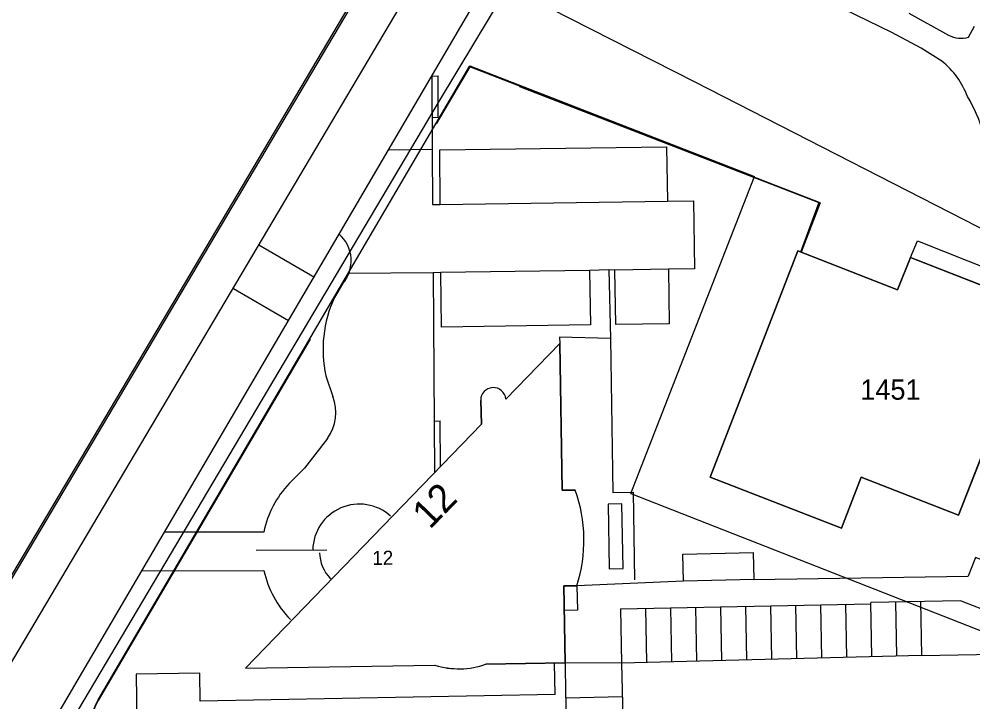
# Model space of a CAD drawing. Extents: x 148816 to 151297, y 399515 to 402500.
# Drawn here: x 149828.5 to 149913.2, y 401126.2 to 401186.9 of the extents above; entities that cross this region are included whole.
import ezdxf

# ---------------------------------------------------------------- set-up
doc = ezdxf.new("R2010")
doc.units = 0
for name, color, linetype in [('B01 Hoofdgebouw  [T] Norm', 7, 'Continuous'), ('B01 hoofgebouw', 7, 'Continuous'), ('B03 Overig opstal  [D] Norm', 7, 'Continuous'), ('G01 perceelsgrens', 7, 'Continuous'), ('G02 sectiegrens', 7, 'Continuous'), ('T01 Muur  [D] Gem', 7, 'Continuous'), ('T03 Hek raster  [D] Norm', 7, 'Continuous'), ('T04 Haag heg  [D] Gem', 7, 'Continuous'), ('T04 Haag heg  [D] Norm', 7, 'Continuous'), ('T09 Insteek water  [T] Norm', 7, 'Continuous'), ('V00 Kant verharding algemeen  [T] Norm', 7, 'Continuous'), ('V00 Kant verharding algemeen secundair  [D] Gem', 7, 'Continuous'), ('V00 Kant verharding algemeen secundair  [T] Gem', 7, 'Continuous'), ('V00 Kant verharding algemeen secundair  [T] Norm', 7, 'Continuous'), ('Z01 perceelnummer', 7, 'Continuous'), ('Z02 huisnummer', 7, 'Continuous'), ('Z02 Huisnummer  [Tekst] Norm', 7, 'Continuous')]:
    doc.layers.add(name, color=color, linetype=linetype)

msp = doc.modelspace()

# ---------------------------------------------------------------- linework, layer by layer
at = {"layer": 'B01 Hoofdgebouw  [T] Norm'}
for p, q in [((149889.89, 401146.2), (149897.69, 401166.28)), ((149897.69, 401166.28), (149906.55, 401162.83)), ((149906.55, 401162.83), (149907.68, 401165.71)), ((149907.68, 401165.71), (149919.15, 401161.23)), ((149919.15, 401161.23), (149911.97, 401142.81)), ((149876.548, 401158.075), (149871.751, 401153.131)), ((149876.548, 401158.075), (149876.764, 401145.027)), ((149869.589, 401150.905), (149869.518, 401153.01)), ((149869.589, 401150.905), (149848.618, 401129.22)), ((149901.56, 401141.66), (149889.89, 401146.2)), ((149903.32, 401146.2), (149901.56, 401141.66)), ((149911.97, 401142.81), (149903.32, 401146.2)), ((149876.764, 401145.027), (149877.924, 401145.045)), ((149878.062, 401136.554), (149876.891, 401136.548)), ((149876.891, 401136.548), (149877.013, 401129.688)), ((149848.618, 401129.22), (149865.453, 401129.497)), ((149877.013, 401129.688), (149869.986, 401129.574))]:
    msp.add_line(p, q, dxfattribs=at)
for centre, radius, start, end in [((149870.637, 401153.025), 1.119, 5.42243, 180.78089), ((149865.349, 401140.594), 13.34, 342.37102, 19.49121), ((149867.604, 401136.395), 7.226, 252.68421, 289.24906)]:
    msp.add_arc(centre, radius, start, end, dxfattribs=at)
at = {"layer": 'B01 hoofgebouw'}
for points in [[(149897.69, 401166.28), (149889.89, 401146.2), (149901.56, 401141.66), (149903.32, 401146.2), (149911.97, 401142.81), (149919.15, 401161.23), (149907.68, 401165.71), (149906.55, 401162.83), (149897.69, 401166.28)], [(149877.924, 401145.045), (149876.764, 401145.027), (149876.548, 401158.075), (149871.751, 401153.131)], [(149869.518, 401153.01), (149869.589, 401150.905), (149848.618, 401129.22), (149865.453, 401129.497)], [(149869.986, 401129.574), (149877.013, 401129.688), (149876.891, 401136.548), (149878.062, 401136.554)]]:
    msp.add_lwpolyline(points, dxfattribs=at)
for centre, radius, start, end in [((149870.637, 401153.025), 1.119, 5.45684, 180.74649), ((149865.354, 401140.594), 13.334, 342.36329, 19.49895), ((149867.603, 401136.38), 7.211, 252.6514, 289.29492)]:
    msp.add_arc(centre, radius, start, end, dxfattribs=at)
at = {"layer": 'B03 Overig opstal  [D] Norm'}
msp.add_lwpolyline([(149893.782, 401137.113), (149887.53, 401136.958), (149887.471, 401139.35), (149893.723, 401139.505)], close=True, dxfattribs=at)
at = {"layer": 'G01 perceelsgrens'}
for points in [[(149871.927, 401189.769), (149865.832, 401179.624), (149848.576, 401150.506), (149833.324, 401124.798), (149825.246, 401111.283)], [(149871.927, 401189.769), (149888.552, 401181.296), (149917.452, 401166.495), (149938.294, 401155.835), (149953.861, 401147.921)], [(149835.529, 401126.409), (149868.555, 401182.725), (149893.831, 401172.908)], [(149882.862, 401144.745), (149893.831, 401172.908)], [(149919.15, 401161.23), (149911.97, 401142.81), (149903.32, 401146.2), (149901.56, 401141.66), (149889.89, 401146.2), (149897.69, 401166.28), (149906.55, 401162.83), (149907.68, 401165.71), (149919.15, 401161.23)], [(149882.862, 401144.745), (149920.315, 401130.07), (149906.688, 401093.302), (149906.405, 401092.739), (149906.006, 401092.252), (149905.518, 401091.856), (149904.966, 401091.557)]]:
    msp.add_lwpolyline(points, dxfattribs=at)
msp.add_arc((149839.918, 401123.885), 5.063, 150.0929, 193.75449, dxfattribs=at)
at = {"layer": 'G02 sectiegrens'}
msp.add_lwpolyline([(149757.42, 401028.74), (149764.24, 401029.94), (149861.987, 401194.73)], dxfattribs=at)
at = {"layer": 'T01 Muur  [D] Gem'}
msp.add_line((149849.589, 401139.713), (149855.864, 401139.726), dxfattribs=at)
at = {"layer": 'T03 Hek raster  [D] Norm'}
msp.add_lwpolyline([(149668.18, 401141.258), (149696.745, 401105.098), (149732.166, 401060.463), (149757.608, 401028.591), (149763.981, 401029.784), (149806.993, 401102.335), (149842.768, 401162.603), (149894.439, 401249.821)], dxfattribs=at)
at = {"layer": 'T04 Haag heg  [D] Gem'}
for q in [(149868.546, 401182.641), (149897.978, 401166.168)]:
    msp.add_line((149899.679, 401170.549), q, dxfattribs=at)
msp.add_lwpolyline([(149872.958, 401180.875), (149899.543, 401170.598), (149897.926, 401166.188)], dxfattribs=at)
at = {"layer": 'T04 Haag heg  [D] Norm'}
for p, q in [((149868.546, 401182.641), (149865.575, 401177.573)), ((149854.361, 401158.44), (149835.549, 401126.346))]:
    msp.add_line(p, q, dxfattribs=at)
msp.add_arc((149839.863, 401123.818), 5, 149.62286, 238.65341, dxfattribs=at)
at = {"layer": 'T09 Insteek water  [T] Norm'}
msp.add_spline([(149797.978, 401249.92), (149794.754, 401244.946), (149791.351, 401239.998), (149785.816, 401234.39), (149783.709, 401232.537), (149782.185, 401231.624), (149779.9, 401230.71), (149777.818, 401230.177), (149775.38, 401229.822), (149767.433, 401229.67), (149763.599, 401229.466), (149757.048, 401229.669), (149752.122, 401229.415), (149747.933, 401228.959), (149742.931, 401227.994), (149737.853, 401226.471), (149733.054, 401224.34), (149728.483, 401221.624), (149723.887, 401218.275), (149718.987, 401213.682), (149714.467, 401208.505), (149710.151, 401203.024), (149705.352, 401196.451), (149701.975, 401191.3), (149698.014, 401184.702), (149694.967, 401178.662), (149692.86, 401173.105), (149691.641, 401168.334), (149690.829, 401163.056), (149691.362, 401158.945), (149692.708, 401154.784), (149694.917, 401150.774), (149695.628, 401149.607), (149695.755, 401149.1), (149695.704, 401148.744), (149695.526, 401148.186), (149695.323, 401147.755), (149695.501, 401147.323), (149695.805, 401147.171), (149696.491, 401147.679), (149697.506, 401147.78), (149698.801, 401147.07), (149701.341, 401145.979), (149704.971, 401145.344), (149708.323, 401145.395), (149712.716, 401145.928), (149715.483, 401146.512), (149719.368, 401147.806), (149723.202, 401149.354), (149727.595, 401151.41), (149733.663, 401154.303), (149740.29, 401157.5), (149747.197, 401160.85), (149754.408, 401164.2), (149760.527, 401167.524), (149763.599, 401169.377), (149766.062, 401170.848), (149767.154, 401171.305), (149770.277, 401171.762), (149774.594, 401172.549), (149778.732, 401173.285), (149781.322, 401173.818), (149782.922, 401174.478), (149788.762, 401177.65), (149793.408, 401180.289), (149797.75, 401182.725), (149801.686, 401185.009), (149803.438, 401185.872), (149806.84, 401186.76), (149810.623, 401187.648), (149812.959, 401188.029), (149814.153, 401188.79), (149815.828, 401190.541), (149817.2, 401191.988), (149818.012, 401192.495), (149824.258, 401195.109), (149830.581, 401197.774), (149835.684, 401199.905), (149840.001, 401201.758), (149843.124, 401203.205), (149843.428, 401203.357), (149843.987, 401204.118), (149846.348, 401208.483), (149848.354, 401213.025), (149848.761, 401213.888), (149848.862, 401215.055), (149848.532, 401220.638), (149847.999, 401225.256), (149847.669, 401227.388), (149847.135, 401228.758), (149845.536, 401232.767)], degree=3, dxfattribs=at)
at = {"layer": 'V00 Kant verharding algemeen  [T] Norm'}
for p, q in [((149899.06, 401250), (149769.58, 401031.5)), ((149830.89, 401123.34), (149873.52, 401196.07)), ((149906.04, 401185.7), (149899.59, 401188.83)), ((149907.56, 401187.41), (149911.08, 401185.45)), ((149912.85, 401185.26), (149913.37, 401186.24)), ((149908.63, 401184.28), (149906.04, 401185.7)), ((149910.48, 401183.14), (149908.63, 401184.28)), ((149865.169, 401181.82), (149865.733, 401181.825)), ((149865.169, 401181.823), (149865.222, 401175.288)), ((149865.744, 401178.155), (149865.733, 401181.825)), ((149865.199, 401178.151), (149865.744, 401178.155)), ((149865.222, 401175.288), (149861.311, 401175.241)), ((149865.222, 401175.288), (149865.241, 401170.398)), ((149865.901, 401175.259), (149886.029, 401175.545)), ((149865.929, 401170.41), (149865.901, 401175.259)), ((149886.029, 401175.545), (149886.115, 401170.693)), ((149886.115, 401170.693), (149888.413, 401170.728)), ((149888.413, 401170.728), (149888.518, 401164.684)), ((149865.241, 401170.398), (149865.929, 401170.41)), ((149888.518, 401164.684), (149886.202, 401164.66)), ((149865.289, 401164.351), (149857.742, 401164.295)), ((149865.977, 401164.373), (149865.289, 401164.351)), ((149865.289, 401164.351), (149865.422, 401146.596)), ((149866.032, 401159.527), (149865.977, 401164.373)), ((149880.906, 401164.598), (149879.189, 401164.555)), ((149879.189, 401164.555), (149879.263, 401159.712)), ((149881.426, 401164.589), (149880.906, 401164.598)), ((149880.906, 401164.598), (149881.037, 401158.512)), ((149881.521, 401159.754), (149881.426, 401164.589)), ((149886.202, 401164.66), (149886.252, 401159.819)), ((149857.248, 401163.36), (149856.526, 401162.147)), ((149879.263, 401159.712), (149866.032, 401159.527)), ((149886.252, 401159.819), (149881.521, 401159.754)), ((149881.037, 401158.512), (149876.51, 401158.621)), ((149876.51, 401158.621), (149876.548, 401158.075)), ((149881.037, 401158.512), (149881.258, 401144.829)), ((149855.774, 401155.187), (149856.376, 401153.363)), ((149865.387, 401151.177), (149865.933, 401151.181)), ((149865.962, 401147.155), (149865.932, 401151.181)), ((149855.914, 401149.64), (149853.872, 401146.981)), ((149853.872, 401146.981), (149852.507, 401145.625)), ((149881.258, 401144.829), (149883.06, 401144.855)), ((149883.06, 401144.855), (149883.188, 401137.063)), ((149850.254, 401141.321), (149841.416, 401141.298)), ((149839.413, 401137.881), (149850.27, 401137.89)), ((149887.526, 401136.958), (149878.062, 401136.554)), ((149893.782, 401137.113), (149912.816, 401137.404)), ((149878.062, 401136.554), (149878.109, 401134.364)), ((149912.121, 401135.212), (149904.183, 401135.072)), ((149908.58, 401135.15), (149908.665, 401130.343)), ((149920.895, 401131.793), (149912.121, 401135.212)), ((149878.109, 401134.364), (149876.93, 401134.341)), ((149881.938, 401134.507), (149904.185, 401134.95)), ((149881.938, 401134.507), (149882.036, 401129.683)), ((149908.665, 401130.343), (149920.447, 401130.583)), ((149876.129, 401126.884), (149876.083, 401129.673)), ((149882.036, 401129.683), (149877.016, 401129.691)), ((149877.016, 401129.691), (149877.058, 401126.899)), ((149844.574, 401128.788), (149838.928, 401128.68)), ((149838.928, 401128.68), (149839, 401123.031)), ((149844.593, 401126.31), (149844.574, 401128.788)), ((149876.129, 401126.882), (149844.593, 401126.31)), ((149877.058, 401126.899), (149877.069, 401126.237)), ((149877.069, 401126.237), (149877.107, 401123.568))]:
    msp.add_line(p, q, dxfattribs=at)
for points in [[(149907.68, 401165.71), (149908.303, 401167.173), (149921.887, 401161.793), (149919.526, 401155.678), (149922.027, 401154.712), (149919.587, 401148.395), (149918.408, 401148.851), (149914.32, 401138.726), (149913.468, 401139.07), (149912.816, 401137.404)], [(149882.066, 401143.824), (149880.852, 401143.799), (149880.944, 401138.052), (149882.173, 401138.073), (149882.066, 401143.824)]]:
    msp.add_lwpolyline(points, dxfattribs=at)
for centre, radius, start, end in [((149912.211, 401187.65), 2.474, 242.78688, 284.95925), ((149905.771, 401177.309), 7.494, 20.95707, 51.07604), ((149900.651, 401172.896), 14.043, 16.14136, 30.34249), ((149854.895, 401165.416), 3.125, 318.84949, 49.16837), ((149866.443, 401157.555), 10.928, 155.15292, 192.51377), ((149852.774, 401151.92), 3.88, 324.01736, 21.83489), ((149858.869, 401139.553), 8.794, 136.33537, 168.40351), ((149858.742, 401139.659), 4.139, 47.95378, 178.95478), ((149858.789, 401139.629), 3.593, 182.28738, 223.13164), ((149858.975, 401139.804), 8.913, 192.40343, 224.52073)]:
    msp.add_arc(centre, radius, start, end, dxfattribs=at)
at = {"layer": 'V00 Kant verharding algemeen secundair  [D] Gem'}
for p, q in [((149904.129, 401135.071), (149904.228, 401130.233)), ((149906.348, 401135.11), (149906.447, 401130.288)), ((149884.155, 401134.551), (149884.254, 401129.738)), ((149886.375, 401134.595), (149886.473, 401129.793)), ((149888.594, 401134.64), (149888.692, 401129.848)), ((149890.814, 401134.684), (149890.912, 401129.903)), ((149893.033, 401134.728), (149893.131, 401129.958)), ((149895.253, 401134.772), (149895.35, 401130.013)), ((149897.472, 401134.816), (149897.57, 401130.068)), ((149899.692, 401134.861), (149899.789, 401130.123)), ((149901.912, 401134.905), (149902.008, 401130.178)), ((149882.106, 401126.679), (149877.064, 401126.568))]:
    msp.add_line(p, q, dxfattribs=at)
at = {"layer": 'V00 Kant verharding algemeen secundair  [T] Gem'}
for p, q in [((149865.929, 401170.41), (149886.115, 401170.693)), ((149849.824, 401166.838), (149854.772, 401163.969)), ((149879.189, 401164.555), (149865.977, 401164.373)), ((149886.202, 401164.66), (149881.426, 401164.589)), ((149847.554, 401162.958), (149852.448, 401160.116))]:
    msp.add_line(p, q, dxfattribs=at)
at = {"layer": 'V00 Kant verharding algemeen secundair  [T] Norm'}
msp.add_lwpolyline([(149908.665, 401130.343), (149882.036, 401129.683), (149882.177, 401123.675), (149908.776, 401124.036)], dxfattribs=at)

# ---------------------------------------------------------------- texts
at = {"layer": 'Z01 perceelnummer'}
msp.add_text('1451', height=1.8, dxfattribs=at).set_placement((149903.233, 401153.071))
at = {"layer": 'Z02 huisnummer'}
msp.add_text('12', height=2.5, rotation=45.9724, dxfattribs=at).set_placement((149865.004, 401141.489))
at = {"layer": 'Z02 Huisnummer  [Tekst] Norm'}
msp.add_text('12', height=1.25, rotation=0.9398, dxfattribs=at).set_placement((149859.903, 401138.386))

doc.saveas('drawing.dxf')
